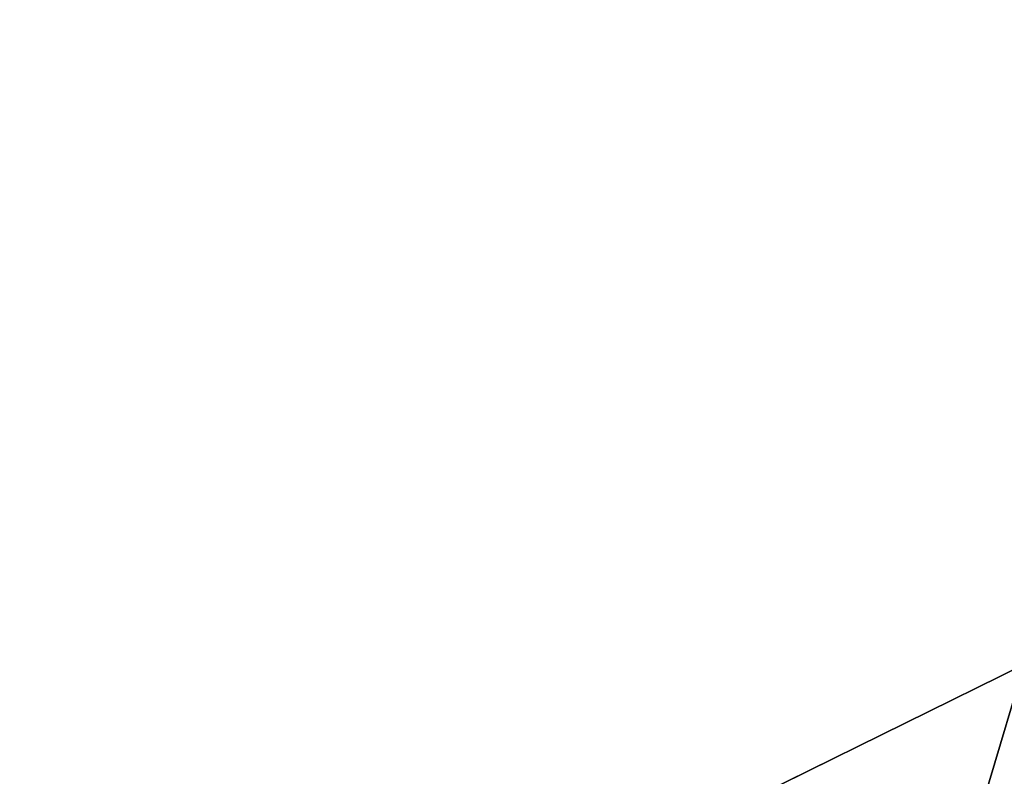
# Model space of a CAD drawing. Extents: x 228 to 329, y 0 to 150.
# Tile 451 of 656: x 285.51 to 292.18, y 25.65 to 30.78. Entities that reach past the tile are written whole.
import ezdxf

# ---------------------------------------------------------------- set-up
doc = ezdxf.new("R2010")
doc.units = 0
doc.header["$LTSCALE"] = 25.4
doc.layers.get('0').update_dxf_attribs({"color": 13, "linetype": 'CONTINUOUS'})

# ---------------------------------------------------------------- blocks, each defined once
blk = doc.blocks.new('SIS-9506-8054_STL_1')
at = {"color": 9}
for p, q in [((64.5915, 104.0467, 123.8157), (61.3653, 104.0467, 125.4067)), ((64.5915, 101.0467, 123.8157), (61.3653, 104.0467, 125.4067)), ((64.5915, 104.0467, 123.8157), (61.3653, 104.0467, 125.4067)), ((64.5915, 101.0467, 123.8157), (61.3653, 104.0467, 125.4067)), ((63.4045, 104.0467, 127.7925), (64.5915, 104.0467, 123.8157)), ((63.4045, 104.0467, 127.7925), (64.5915, 104.0467, 123.8157)), ((64.5915, 101.0467, 123.8157), (61.3653, 101.0467, 125.4067)), ((64.5915, 101.0467, 123.8157), (61.3653, 101.0467, 125.4067))]:
    blk.add_line(p, q, dxfattribs=at)
mesh = blk.add_polyface(dxfattribs=at)
corners = [(63.4045, 104.0467, 127.7925), (64.5915, 104.0467, 123.8157), (61.3653, 104.0467, 125.4067)]
mesh.append_faces([[corners[k] for k in face] for face in [(0, 1, 2)]], dxfattribs={"color": 9})
mesh = blk.add_polyface(dxfattribs=at)
corners = [(64.5915, 101.0467, 123.8157), (61.3653, 104.0467, 125.4067), (64.5915, 104.0467, 123.8157)]
mesh.append_faces([[corners[k] for k in face] for face in [(0, 1, 2)]], dxfattribs={"color": 9})
mesh = blk.add_polyface(dxfattribs=at)
corners = [(64.5915, 101.0467, 123.8157), (61.3653, 101.0467, 125.4067), (61.3653, 104.0467, 125.4067)]
mesh.append_faces([[corners[k] for k in face] for face in [(0, 1, 2)]], dxfattribs={"color": 9})
mesh = blk.add_polyface(dxfattribs=at)
corners = [(63.4045, 104.0467, 127.7925), (65.7162, 104.0467, 126.6269), (64.5915, 104.0467, 123.8157)]
mesh.append_faces([[corners[k] for k in face] for face in [(0, 1, 2)]], dxfattribs={"color": 9})
mesh = blk.add_polyface(dxfattribs=at)
corners = [(61.3653, 101.0467, 125.4067), (64.5915, 101.0467, 123.8157), (64.6451, 101.0467, 124.7097)]
mesh.append_faces([[corners[k] for k in face] for face in [(0, 1, 2)]], dxfattribs={"color": 9})
mesh = blk.add_polyface(dxfattribs=at)
corners = [(97.8415, 4.0467, 147), (3.8415, 4.0467, 53), (3.8415, 4.0467, 147)]
mesh.append_faces([[corners[k] for k in face] for face in [(0, 1, 2)]], dxfattribs={"color": 9})
mesh = blk.add_polyface(dxfattribs=at)
corners = [(97.8415, 4.0467, 147), (97.8415, 4.0467, 53), (3.8415, 4.0467, 53)]
mesh.append_faces([[corners[k] for k in face] for face in [(0, 1, 2)]], dxfattribs={"color": 9})
mesh = blk.add_polyface(dxfattribs=at)
corners = [(3.8415, 1.0467, 147), (97.8415, 1.0467, 53), (97.8415, 1.0467, 147)]
mesh.append_faces([[corners[k] for k in face] for face in [(0, 1, 2)]], dxfattribs={"color": 9})
mesh = blk.add_polyface(dxfattribs=at)
corners = [(3.8415, 1.0467, 147), (3.8415, 1.0467, 53), (97.8415, 1.0467, 53)]
mesh.append_faces([[corners[k] for k in face] for face in [(0, 1, 2)]], dxfattribs={"color": 9})

msp = doc.modelspace()

# ---------------------------------------------------------------- block references
at = {"color": 0, "extrusion": (0, -1, -3.33067e-16)}
msp.add_blockref('SIS-9506-8054_STL_1', (227.723, -1.6457, -150.225), dxfattribs=at)

doc.saveas('drawing.dxf')
